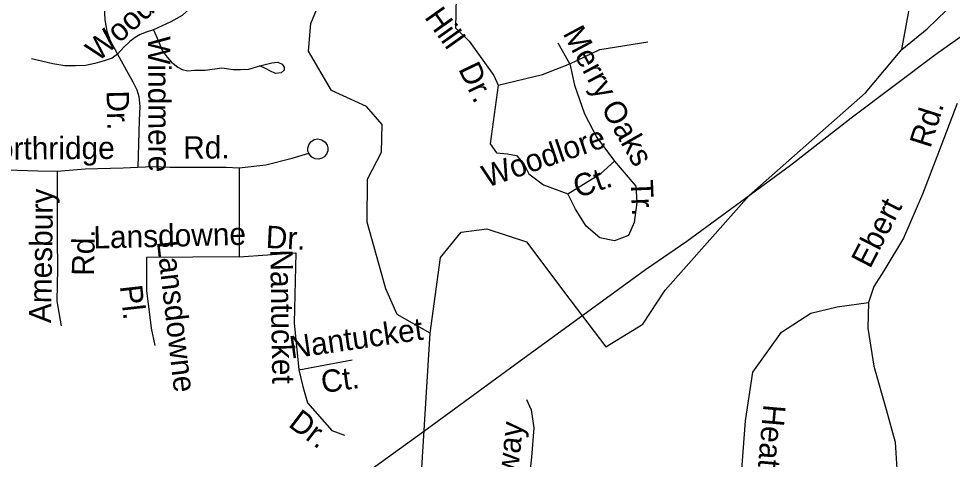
# Model space of a CAD drawing. Extents: x 1547597 to 1699558, y 810033 to 920809.
# Drawn here: x 1615877 to 1619851, y 839348 to 841224 of the extents above; entities that cross this region are included whole.
import ezdxf

# ---------------------------------------------------------------- set-up
doc = ezdxf.new("R2010")
doc.units = 0
for name, color, linetype in [('Exist Hydrographic Creek Single Shore', 7, 'Continuous'), ('Exist Road Non-System Type 51', 7, 'Continuous'), ('Exist Road Non-System Type 51 Label', 7, 'Continuous'), ('Exist Utilities Electrical Transmission Line', 7, 'Continuous')]:
    doc.layers.add(name, color=color, linetype=linetype)

msp = doc.modelspace()

# ---------------------------------------------------------------- linework, layer by layer
at = {"layer": 'Exist Hydrographic Creek Single Shore'}
for points in [[(1619636.8, 841092.6), (1619735.7, 841635.6), (1619789.8, 841907.7), (1619954.2, 842180.8), (1620140.6, 843615.5), (1620676.3, 843658.3), (1620799.4, 843824.6), (1620825.5, 843998.7), (1620862.8, 844255.2), (1620958.9, 844645.7)], [(1619636.8, 841092.6), (1619744.9, 841180.6), (1620031.8, 841460.3), (1620625.8, 842073.8), (1620735.3, 842278.1), (1620970.8, 842461.4), (1621325.8, 842551.1), (1621677.1, 842491.3), (1621828.3, 842177.2), (1621914.3, 842147.3), (1622018.9, 842177.2), (1622295.8, 842276.2), (1622691.5, 842672.1), (1623027.7, 842799.7), (1623227.8, 842805.5)], [(1617628.7, 839885.9), (1617487.7, 839964.3), (1617439.8, 840073.6), (1617359.7, 840357.6), (1617361.7, 840541.3), (1617421.7, 840655), (1617423.8, 840773.1), (1617357.7, 840850), (1617208.8, 840918.6), (1617110.8, 841084.8), (1617120.7, 841202.7), (1617258.7, 841534.8), (1617199.3, 841738.9), (1617120, 842070.6)], [(1617628.7, 839885.9), (1617673, 840207.2), (1617760.7, 840315), (1617869.7, 840329.2), (1618038.2, 840274.4), (1618222.8, 840028.2), (1618376, 839827.7), (1618533.6, 839923.1), (1618628.9, 840068.3), (1618986.3, 840471.5), (1619481.9, 840907.5), (1619636.8, 841092.6)], [(1616874.7, 838955.8), (1616925.7, 839046.7), (1617034.7, 839110.1), (1617267.7, 839082.5), (1617484.8, 839097.8), (1617586.8, 839220.4), (1617628.7, 839885.9)]]:
    msp.add_lwpolyline(points, dxfattribs=at)
at = {"layer": 'Exist Road Non-System Type 51'}
for points in [[(1617746.9, 841702.1), (1617736.1, 841184.1), (1617794.4, 841128), (1617899.9, 840982), (1617917.8, 840940.4)], [(1616238.7, 841295.7), (1616241.4, 841248), (1616244, 841218.9), (1616252, 841171.1), (1616265.2, 841134), (1616297, 841073.1)], [(1616651.9, 841311.6), (1616606.9, 841269.2), (1616572.5, 841237.4), (1616524.8, 841210.9), (1616450.6, 841176.4)], [(1616450.6, 841176.4), (1616419.6, 841166.9), (1616394.1, 841156.3), (1616372.9, 841143.5), (1616349.5, 841126.5), (1616324, 841103.1), (1616297, 841073.1)], [(1616450.6, 841176.4), (1616471.8, 841128.7), (1616487.7, 841089), (1616508.9, 841059.8), (1616527.5, 841038.6), (1616553.9, 841017.4), (1616572.5, 841006.8), (1616596.3, 841001.5), (1616625.5, 841004.2), (1616670.5, 841004.2), (1616742, 841014.8), (1616789.7, 841006.8), (1616821.5, 841006.8), (1616855.9, 841009.5), (1616903.6, 841022.7), (1616953.9, 841036), (1616980.4, 841038.6), (1616998.9, 841030.7), (1617006.9, 841017.4), (1617006.9, 841004.2), (1616993.6, 840993.6), (1616969.8, 840990.9), (1616945.9, 841001.5), (1616930.4, 841011), (1616903.6, 841022.7)], [(1618223, 841031.4), (1618173.6, 841119)], [(1618223, 841031.4), (1618350.9, 841092.1), (1618555.1, 841125.8)], [(1616297, 841073.1), (1616275.2, 841056.4), (1616241.2, 841043.7), (1616200.9, 841033), (1616160.5, 841024.5), (1616118, 841022.4), (1616073.5, 841022.4), (1616022.5, 841030.9), (1615931.2, 841052.2)], [(1616297, 841073.1), (1616319.8, 841030.9), (1616343.1, 840990.5), (1616362.3, 840954.4), (1616379.2, 840920.4), (1616387.7, 840892.8), (1616392, 840850.3), (1616389.9, 840790.8), (1616383.2, 840591.4)], [(1617917.8, 840940.4), (1618106.3, 840986.5), (1618223, 841031.4)], [(1618223, 841031.4), (1618243.2, 840940.4), (1618285.8, 840819.1), (1618337.4, 840718), (1618413.7, 840617)], [(1617917.8, 840940.4), (1617884.1, 840691.1), (1617911.1, 840652.9), (1617958.2, 840648.4), (1617996.3, 840641.7), (1618027.7, 840605.7), (1618047.9, 840563.1), (1618110.8, 840515.9), (1618214, 840477.7)], [(1619872.5, 840862.8), (1619791.8, 840654.1), (1619724, 840476.3), (1619643.2, 840288.9), (1619559.3, 840149.9), (1619517.4, 840083.7), (1619494.8, 840015.9)], [(1617111.9, 840650.7), (1617108.3, 840660), (1617107.4, 840673), (1617111.3, 840687.5), (1617120.5, 840700.1), (1617134.1, 840709.3), (1617149.8, 840712.3), (1617167.5, 840708.6), (1617181.9, 840698.5), (1617189.9, 840685.5), (1617193, 840673.4), (1617192.6, 840661), (1617186.9, 840647.4), (1617176.8, 840635.7), (1617166.7, 840629.7), (1617154, 840626.2), (1617138.7, 840627.5), (1617124, 840635), (1617115.6, 840643.8), (1617111.9, 840650.7)], [(1616814.9, 840589.1), (1616929.2, 840601.4), (1617041.6, 840629.7), (1617111.9, 840650.7)], [(1618214, 840477.7), (1618355.4, 840565.3), (1618413.7, 840617)], [(1618413.7, 840617), (1618503.5, 840511.4), (1618508, 840441.8), (1618496.8, 840356.5), (1618472.1, 840300.3), (1618413.7, 840277.8), (1618350.9, 840291.3), (1618292.5, 840340.7), (1618247.7, 840412.6), (1618214, 840477.7)], [(1615565.4, 840612), (1615726, 840578.6), (1615824.1, 840580.1), (1615957.9, 840576.2), (1616040.5, 840575.2)], [(1616040.5, 840575.2), (1616159.9, 840584.9), (1616321.6, 840588.5), (1616447.6, 840594.5)], [(1616447.6, 840594.5), (1616519.6, 840591.4), (1616659.5, 840591.4), (1616759.3, 840592), (1616814.9, 840589.1)], [(1616814.9, 840589.1), (1616814.9, 840210.8)], [(1616040.5, 840575.2), (1616040.9, 840461.6), (1616040.1, 840287.7), (1616041.6, 840159.2), (1616039.2, 840021.4), (1616057.7, 839916.8)], [(1616814.9, 840210.8), (1617055.8, 840227.5)], [(1617055.8, 840227.5), (1617049.1, 839929.5), (1617069.2, 839728.6)], [(1616814.9, 840210.8), (1616420.1, 840207.4)], [(1616420.1, 840207.4), (1616420.1, 840066.8), (1616440.2, 839906.1), (1616456.9, 839832.4)], [(1618921.9, 838870.2), (1618971.3, 839512.2), (1619002.7, 839718.8), (1619123.8, 839889.4), (1619249.4, 839970.2), (1619361.6, 839997.1), (1619494.8, 840015.9)], [(1619494.8, 840015.9), (1619491.6, 839906), (1619517.4, 839744.4), (1619569.1, 839560.1), (1619607.9, 839421.2), (1619617.6, 839262.8), (1619582, 839101.2), (1619511.1, 838947.8), (1619294.8, 838598.8), (1619136.5, 838311.1)], [(1617069.2, 839728.6), (1617296.7, 839772.1)], [(1617069.2, 839728.6), (1617085.9, 839658.3), (1617106, 839588), (1617209.7, 839470.8), (1617263.2, 839450.7)], [(1618039, 839603.3), (1618058.3, 839559.1), (1618069.1, 839483), (1618059.2, 839357.1), (1618042.8, 839201.6), (1618017.8, 838994.2), (1617997.7, 838860.5)]]:
    msp.add_lwpolyline(points, dxfattribs=at)
at = {"layer": 'Exist Utilities Electrical Transmission Line'}
msp.add_lwpolyline([(1615787.7, 838111.3), (1616127.5, 838368), (1616465.2, 838628.5), (1616835.3, 838910.7), (1617201.3, 839178.8), (1617599.4, 839466.5), (1618007.6, 839764.2), (1618314.9, 839989.3), (1618545.4, 840155.7), (1618721, 840276.8), (1619161.8, 840599.9), (1619420.6, 840801.7), (1619780.7, 841072.2), (1620144.3, 841330.4), (1620577.1, 841651.6), (1621048, 841990.2), (1621480.3, 842289.2), (1621856.2, 842561.3)], dxfattribs=at)

# ---------------------------------------------------------------- texts
at = {"layer": 'Exist Road Non-System Type 51 Label'}
for s, rotation, p in [('Woodington', 41.7287, (1616214.9, 841037)), ('Hill', 305.3471, (1617601.6, 841230)), ('Merry', 298.1223, (1618191.1, 841161.3)), ('Windmere', 270.2178, (1616427.3, 841148.8)), ('Dr.', 295.5941, (1617746.7, 841010)), ('Dr.', 271.3274, (1616250.7, 840916.9)), ('Oaks', 299.5728, (1618353.6, 840844.2)), ('Rd.', 72.466, (1619757.5, 840669.3)), ('Woodlore', 18.9124, (1617869.5, 840503.9)), ('Northridge', 0.37, (1615692.7, 840623.1)), ('Rd.', 0.3313, (1616577.4, 840627.8)), ('Ct.', 18.9124, (1618256.9, 840459.4)), ('Tr.', 272.2339, (1618481.8, 840536.8)), ('Amesbury', 89.1396, (1616014.6, 839927.4)), ('Ebert', 62.723, (1619501, 840156.6)), ('Lansdowne', 1.4293, (1616195.7, 840245.3)), ('Dr.', 356.9967, (1616926.8, 840248.4)), ('Rd.', 89.0045, (1616197.5, 840128.7)), ('Lansdowne', 276.5317, (1616464.9, 840274.9)), ('Nantucket', 270.872, (1616947.7, 840241.2)), ('Pl.', 276.5317, (1616307.3, 840085.7)), ('Nantucket', 8.1714, (1617036.7, 839776.9)), ('Ct.', 8.1714, (1617170.8, 839629.6)), ('Dr.', 322.8408, (1617020.3, 839491.3)), ('Heathrow', 264.9441, (1619047.7, 839584.4)), ('Troonsway', 83.9944, (1617960.1, 838885.7))]:
    msp.add_text(s, height=95, rotation=rotation, dxfattribs=at).set_placement(p)

doc.saveas('drawing.dxf')
